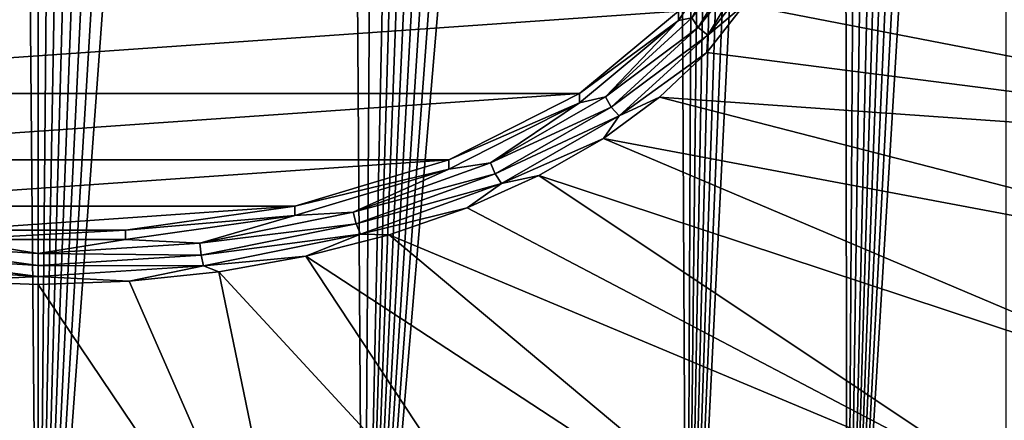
# Model space of a CAD drawing. Header units: metres. Extents: x -109 to 109, y -452 to 89.
# Tile 405 of 656: x 76.37 to 83.18, y -69.57 to -66.8. Entities that reach past the tile are written whole.
import ezdxf

# ---------------------------------------------------------------- set-up
doc = ezdxf.new("R2010")
doc.units = ezdxf.units.M
doc.layers.add('solid_k244270000c71_000_01_01', color=7, linetype='CONTINUOUS')

msp = doc.modelspace()

# ---------------------------------------------------------------- linework, layer by layer
at = {"layer": 'solid_k244270000c71_000_01_01'}
for points in [[(76.499825, -72.822037, 26.29035), (74.250427, -72.791588, 26.102304), (76.241585, -43.7575, 7.413408)], [(76.499825, -72.822037, 26.29035), (76.241585, -43.7575, 7.413408), (76.500061, -43.74358, 7.406581)], [(76.499825, -72.822037, 26.29035), (76.500061, -43.74358, 7.406581), (76.758522, -43.757511, 7.413414)], [(76.499825, -72.822037, 26.29035), (76.758522, -43.757511, 7.413414), (77.021317, -43.800537, 7.434565)], [(76.499825, -72.822037, 26.29035), (77.021317, -43.800537, 7.434565), (77.293465, -43.875698, 7.471514)], [(76.499825, -72.822037, 26.29035), (77.293465, -43.875698, 7.471514), (77.579063, -43.988171, 7.526817)], [(76.499825, -72.822037, 26.29035), (77.579063, -43.988171, 7.526817), (77.883232, -44.14616, 7.604552)], [(76.499825, -72.822037, 26.29035), (77.883232, -44.14616, 7.604552), (78.209717, -44.359943, 7.709814)], [(76.499825, -72.822037, 26.29035), (78.209717, -44.359943, 7.709814), (78.560219, -44.641438, 7.848609)], [(78.749313, -72.791595, 26.102348), (76.499825, -72.822037, 26.29035), (78.560219, -44.641438, 7.848609)], [(78.749313, -72.791595, 26.102348), (78.560219, -44.641438, 7.848609), (78.934319, -45.002262, 8.026799)], [(78.749313, -72.791595, 26.102348), (78.934319, -45.002262, 8.026799), (79.329849, -45.453316, 8.249999)], [(78.749313, -72.791595, 26.102348), (79.329849, -45.453316, 8.249999), (79.535141, -45.716042, 8.380196)], [(78.749313, -72.791595, 26.102348), (79.535141, -45.716042, 8.380196), (79.745163, -46.006256, 8.524296)], [(78.749313, -72.791595, 26.102348), (79.745163, -46.006256, 8.524296), (79.959793, -46.32526, 8.682944)], [(78.749313, -72.791595, 26.102348), (79.959793, -46.32526, 8.682944), (80.178879, -46.674675, 8.857007)], [(78.749313, -72.791595, 26.102348), (80.178879, -46.674675, 8.857007), (80.402191, -47.057064, 9.047972)], [(78.749313, -72.791595, 26.102348), (80.402191, -47.057064, 9.047972), (80.629608, -47.473476, 9.25633)], [(78.749313, -72.791595, 26.102348), (80.629608, -47.473476, 9.25633), (80.860817, -47.92709, 9.484002)], [(80.986076, -72.697655, 25.532331), (78.749313, -72.791595, 26.102348), (80.860817, -47.92709, 9.484002)], [(80.986076, -72.697655, 25.532331), (80.860817, -47.92709, 9.484002), (81.095634, -48.419647, 9.731952)], [(80.986076, -72.697655, 25.532331), (81.095634, -48.419647, 9.731952), (81.254066, -48.770855, 9.909222)], [(80.986076, -72.697655, 25.532331), (81.254066, -48.770855, 9.909222), (81.41391, -49.141132, 10.096545)], [(80.986076, -72.697655, 25.532331), (81.41391, -49.141132, 10.096545), (81.575005, -49.532104, 10.29497)], [(80.986076, -72.697655, 25.532331), (81.575005, -49.532104, 10.29497), (81.737381, -49.943226, 10.504069)], [(80.986076, -72.697655, 25.532331), (81.737381, -49.943226, 10.504069), (81.900742, -50.376839, 10.725409)], [(80.986076, -72.697655, 25.532331), (81.900742, -50.376839, 10.725409), (82.065094, -50.832924, 10.958923)], [(82.094749, -72.624504, 25.099007), (80.986076, -72.697655, 25.532331), (82.065094, -50.832924, 10.958923)], [(82.094749, -72.624504, 25.099007), (82.065094, -50.832924, 10.958923), (82.230247, -51.312542, 11.205314)], [(82.094749, -72.624504, 25.099007), (82.230247, -51.312542, 11.205314), (82.395912, -51.817848, 11.466061)], [(82.094749, -72.624504, 25.099007), (82.395912, -51.817848, 11.466061), (82.562157, -52.348087, 11.740593)], [(82.094749, -72.624504, 25.099007), (82.562157, -52.348087, 11.740593), (82.686913, -52.763947, 11.956829)], [(82.094749, -72.624504, 25.099007), (82.686913, -52.763947, 11.956829), (82.811623, -53.196014, 12.182364)], [(82.094749, -72.624504, 25.099007), (82.811623, -53.196014, 12.182364), (82.936424, -53.643505, 12.416623)], [(82.094749, -72.624504, 25.099007), (82.936424, -53.643505, 12.416623), (83.060974, -54.108059, 12.660812)], [(82.094749, -72.624504, 25.099007), (83.060974, -54.108059, 12.660812), (83.185005, -54.591045, 12.915944)], [(83.193443, -72.531944, 24.562874), (82.094749, -72.624504, 25.099007), (83.185005, -54.591045, 12.915944)], [(80.927284, -66.805763, 43.941296), (81.354713, -66.159325, 44.86451), (80.927284, -66.741547, 43.896332)], [(81.020363, -66.788116, 44.108051), (81.354713, -66.159325, 44.86451), (80.927284, -66.805763, 43.941296)], [(81.020363, -66.788116, 44.108051), (81.0644, -66.855469, 44.129322), (81.439087, -66.241295, 45.006458)], [(81.439087, -66.241295, 45.006458), (81.0644, -66.855469, 44.129322), (81.509354, -66.284607, 45.017204)], [(81.0644, -66.855469, 44.129322), (81.129341, -66.907516, 44.127586), (81.509354, -66.284607, 45.017204)], [(81.509354, -66.284607, 45.017204), (81.129341, -66.907516, 44.127586), (81.569191, -66.352547, 44.935341)], [(81.129341, -66.907516, 44.127586), (81.38163, -66.697792, 44.44228), (81.569191, -66.352547, 44.935341)], [(81.38163, -66.697792, 44.44228), (81.122879, -67.027557, 43.971325), (86.90728, -67.76812, 40.978252)], [(81.129341, -66.907516, 44.127586), (81.122879, -67.027557, 43.971325), (81.38163, -66.697792, 44.44228)], [(81.38163, -66.697792, 44.44228), (86.90728, -67.76812, 40.978252), (87.608688, -66.796852, 42.36536)], [(80.927284, -66.741547, 43.896332), (72.072716, -66.741547, 43.896332), (72.757439, -67.310532, 43.083733)], [(80.927284, -66.741547, 43.896332), (72.757439, -67.310532, 43.083733), (80.242561, -67.310532, 43.083733)], [(80.927284, -66.805763, 43.941296), (80.927284, -66.741547, 43.896332), (80.242561, -67.310532, 43.083733)], [(81.020363, -66.788116, 44.108051), (80.927284, -66.805763, 43.941296), (80.422623, -67.333755, 43.328793)], [(81.020363, -66.788116, 44.108051), (80.422623, -67.333755, 43.328793), (81.0644, -66.855469, 44.129322)], [(80.242561, -67.374748, 43.1287), (80.927284, -66.805763, 43.941296), (80.242561, -67.310532, 43.083733)], [(80.422623, -67.333755, 43.328793), (80.927284, -66.805763, 43.941296), (80.242561, -67.374748, 43.1287)], [(80.422623, -67.333755, 43.328793), (80.460838, -67.406425, 43.342472), (81.0644, -66.855469, 44.129322)], [(81.0644, -66.855469, 44.129322), (80.460838, -67.406425, 43.342472), (81.129341, -66.907516, 44.127586)], [(80.460838, -67.406425, 43.342472), (80.517189, -67.466316, 43.329544), (81.129341, -66.907516, 44.127586)], [(81.129341, -66.907516, 44.127586), (80.517189, -67.466316, 43.329544), (81.122879, -67.027557, 43.971325)], [(80.517189, -67.466316, 43.329544), (80.796722, -67.337029, 43.529358), (81.122879, -67.027557, 43.971325)], [(81.122879, -67.027557, 43.971325), (80.796722, -67.337029, 43.529358), (86.90728, -67.76812, 40.978252)], [(80.242561, -67.310532, 43.083733), (72.757439, -67.310532, 43.083733), (73.659668, -67.768997, 42.428978)], [(80.242561, -67.310532, 43.083733), (73.659668, -67.768997, 42.428978), (79.340332, -67.768997, 42.428978)], [(80.242561, -67.374748, 43.1287), (80.242561, -67.310532, 43.083733), (79.340332, -67.768997, 42.428978)], [(80.422623, -67.333755, 43.328793), (80.242561, -67.374748, 43.1287), (79.628189, -67.789429, 42.678032)], [(80.422623, -67.333755, 43.328793), (79.628189, -67.789429, 42.678032), (80.460838, -67.406425, 43.342472)], [(80.796722, -67.337029, 43.529358), (80.407913, -67.621689, 43.122822), (85.949615, -68.664482, 39.698105)], [(80.517189, -67.466316, 43.329544), (80.407913, -67.621689, 43.122822), (80.796722, -67.337029, 43.529358)], [(80.796722, -67.337029, 43.529358), (85.949615, -68.664482, 39.698105), (86.90728, -67.76812, 40.978252)], [(79.340332, -67.833214, 42.473946), (80.242561, -67.374748, 43.1287), (79.340332, -67.768997, 42.428978)], [(79.628189, -67.789429, 42.678032), (80.242561, -67.374748, 43.1287), (79.340332, -67.833214, 42.473946)], [(79.628189, -67.789429, 42.678032), (79.658661, -67.866539, 42.685371), (80.460838, -67.406425, 43.342472)], [(80.460838, -67.406425, 43.342472), (79.658661, -67.866539, 42.685371), (80.517189, -67.466316, 43.329544)], [(79.658661, -67.866539, 42.685371), (79.703606, -67.932968, 42.663094), (80.517189, -67.466316, 43.329544)], [(80.517189, -67.466316, 43.329544), (79.703606, -67.932968, 42.663094), (80.407913, -67.621689, 43.122822)], [(79.703606, -67.932968, 42.663094), (79.96212, -67.877388, 42.757645), (80.407913, -67.621689, 43.122822)], [(80.407913, -67.621689, 43.122822), (79.96212, -67.877388, 42.757645), (84.759262, -69.46389, 38.556438)], [(80.407913, -67.621689, 43.122822), (84.759262, -69.46389, 38.556438), (85.949615, -68.664482, 39.698105)], [(79.340332, -67.768997, 42.428978), (73.659668, -67.768997, 42.428978), (74.726967, -68.090294, 41.970116)], [(79.340332, -67.768997, 42.428978), (74.726967, -68.090294, 41.970116), (78.273033, -68.090294, 41.970116)], [(79.340332, -67.833214, 42.473946), (79.340332, -67.768997, 42.428978), (78.273033, -68.090294, 41.970116)], [(79.628189, -67.789429, 42.678032), (79.340332, -67.833214, 42.473946), (78.676888, -68.132271, 42.188393)], [(79.628189, -67.789429, 42.678032), (78.676888, -68.132271, 42.188393), (79.658661, -67.866539, 42.685371)], [(78.273041, -68.15451, 42.015087), (79.340332, -67.833214, 42.473946), (78.273033, -68.090294, 41.970116)], [(78.676888, -68.132271, 42.188393), (79.340332, -67.833214, 42.473946), (78.273041, -68.15451, 42.015087)], [(78.676888, -68.132271, 42.188393), (78.698097, -68.21273, 42.19096), (79.658661, -67.866539, 42.685371)], [(79.658661, -67.866539, 42.685371), (78.698097, -68.21273, 42.19096), (79.703606, -67.932968, 42.663094)], [(79.96212, -67.877388, 42.757645), (79.465836, -68.100403, 42.43914), (83.365547, -70.146645, 37.581364)], [(79.703606, -67.932968, 42.663094), (79.465836, -68.100403, 42.43914), (79.96212, -67.877388, 42.757645)], [(79.96212, -67.877388, 42.757645), (83.365547, -70.146645, 37.581364), (84.759262, -69.46389, 38.556438)], [(78.698097, -68.21273, 42.19096), (78.72937, -68.284088, 42.161648), (79.703606, -67.932968, 42.663094)], [(79.703606, -67.932968, 42.663094), (78.72937, -68.284088, 42.161648), (79.465836, -68.100403, 42.43914)], [(78.273033, -68.090294, 41.970116), (74.726967, -68.090294, 41.970116), (75.897316, -68.255745, 41.733822)], [(78.273033, -68.090294, 41.970116), (75.897316, -68.255745, 41.733822), (77.102684, -68.255745, 41.733822)], [(78.273041, -68.15451, 42.015087), (78.273033, -68.090294, 41.970116), (77.102684, -68.255745, 41.733822)], [(77.102699, -68.319969, 41.77879), (78.273041, -68.15451, 42.015087), (77.102684, -68.255745, 41.733822)], [(77.61644, -68.345108, 41.88443), (78.273041, -68.15451, 42.015087), (77.102699, -68.319969, 41.77879)], [(78.676888, -68.132271, 42.188393), (78.273041, -68.15451, 42.015087), (77.61644, -68.345108, 41.88443)], [(78.676888, -68.132271, 42.188393), (77.61644, -68.345108, 41.88443), (78.698097, -68.21273, 42.19096)], [(78.72937, -68.284088, 42.161648), (78.9263, -68.287483, 42.171959), (79.465836, -68.100403, 42.43914)], [(79.465836, -68.100403, 42.43914), (78.9263, -68.287483, 42.171959), (83.365547, -70.146645, 37.581364)], [(77.61644, -68.345108, 41.88443), (77.627312, -68.427635, 41.884037), (78.698097, -68.21273, 42.19096)], [(78.698097, -68.21273, 42.19096), (77.627312, -68.427635, 41.884037), (78.72937, -68.284088, 42.161648)], [(75.897339, -68.319969, 41.778786), (77.102684, -68.255745, 41.733822), (75.897316, -68.255745, 41.733822)], [(75.897339, -68.319969, 41.778786), (77.102699, -68.319969, 41.77879), (77.102684, -68.255745, 41.733822)], [(77.627312, -68.427635, 41.884037), (77.643356, -68.502052, 41.850361), (78.72937, -68.284088, 42.161648)], [(78.72937, -68.284088, 42.161648), (77.643356, -68.502052, 41.850361), (78.351387, -68.435898, 41.960003)], [(78.72937, -68.284088, 42.161648), (78.351387, -68.435898, 41.960003), (78.9263, -68.287483, 42.171959)], [(78.9263, -68.287483, 42.171959), (78.351387, -68.435898, 41.960003), (81.802773, -70.695938, 36.796886)], [(78.9263, -68.287483, 42.171959), (81.802773, -70.695938, 36.796886), (83.365547, -70.146645, 37.581364)], [(75.38356, -68.345108, 41.88443), (75.372688, -68.427635, 41.884037), (76.5, -68.500488, 41.779991)], [(76.5, -68.417259, 41.781387), (75.897339, -68.319969, 41.778786), (75.38356, -68.345108, 41.88443)], [(76.5, -68.417259, 41.781387), (75.38356, -68.345108, 41.88443), (76.5, -68.500488, 41.779991)], [(76.5, -68.417259, 41.781387), (77.102699, -68.319969, 41.77879), (75.897339, -68.319969, 41.778786)], [(77.61644, -68.345108, 41.88443), (77.102699, -68.319969, 41.77879), (76.5, -68.417259, 41.781387)], [(77.61644, -68.345108, 41.88443), (76.5, -68.417259, 41.781387), (77.627312, -68.427635, 41.884037)], [(75.372688, -68.427635, 41.884037), (75.356644, -68.502052, 41.850361), (76.5, -68.575943, 41.744831)], [(76.5, -68.500488, 41.779991), (75.372688, -68.427635, 41.884037), (76.5, -68.575943, 41.744831)], [(76.5, -68.417259, 41.781387), (76.5, -68.500488, 41.779991), (77.627312, -68.427635, 41.884037)], [(77.627312, -68.427635, 41.884037), (76.5, -68.500488, 41.779991), (77.643356, -68.502052, 41.850361)], [(76.5, -68.575943, 41.744831), (75.356644, -68.502052, 41.850361), (75.870728, -68.608673, 41.713253)], [(76.5, -68.500488, 41.779991), (76.5, -68.575943, 41.744831), (77.643356, -68.502052, 41.850361)], [(77.643356, -68.502052, 41.850361), (76.5, -68.575943, 41.744831), (77.129341, -68.608673, 41.713261)], [(77.643356, -68.502052, 41.850361), (77.129341, -68.608673, 41.713261), (77.749474, -68.543488, 41.806355)], [(77.643356, -68.502052, 41.850361), (77.749474, -68.543488, 41.806355), (78.351387, -68.435898, 41.960003)], [(78.351387, -68.435898, 41.960003), (77.749474, -68.543488, 41.806355), (80.109428, -71.098251, 36.222328)], [(78.351387, -68.435898, 41.960003), (80.109428, -71.098251, 36.222328), (81.802773, -70.695938, 36.796886)], [(77.749474, -68.543488, 41.806355), (77.129341, -68.608673, 41.713261), (78.327209, -71.343666, 35.871838)], [(77.749474, -68.543488, 41.806355), (78.327209, -71.343666, 35.871838), (80.109428, -71.098251, 36.222328)], [(75.870728, -68.608673, 41.713253), (74.672791, -71.343666, 35.871838), (76.5, -71.426147, 35.75404)], [(76.5, -68.575943, 41.744831), (75.870728, -68.608673, 41.713253), (76.500031, -68.630508, 41.682076)], [(76.500031, -68.630508, 41.682076), (75.870728, -68.608673, 41.713253), (76.5, -71.426147, 35.75404)], [(76.5, -68.575943, 41.744831), (76.500031, -68.630508, 41.682076), (77.129341, -68.608673, 41.713261)], [(76.500031, -68.630508, 41.682076), (76.5, -71.426147, 35.75404), (78.327209, -71.343666, 35.871838)], [(77.129341, -68.608673, 41.713261), (76.500031, -68.630508, 41.682076), (78.327209, -71.343666, 35.871838)]]:
    msp.add_3dface(points, dxfattribs=at)

doc.saveas('drawing.dxf')
